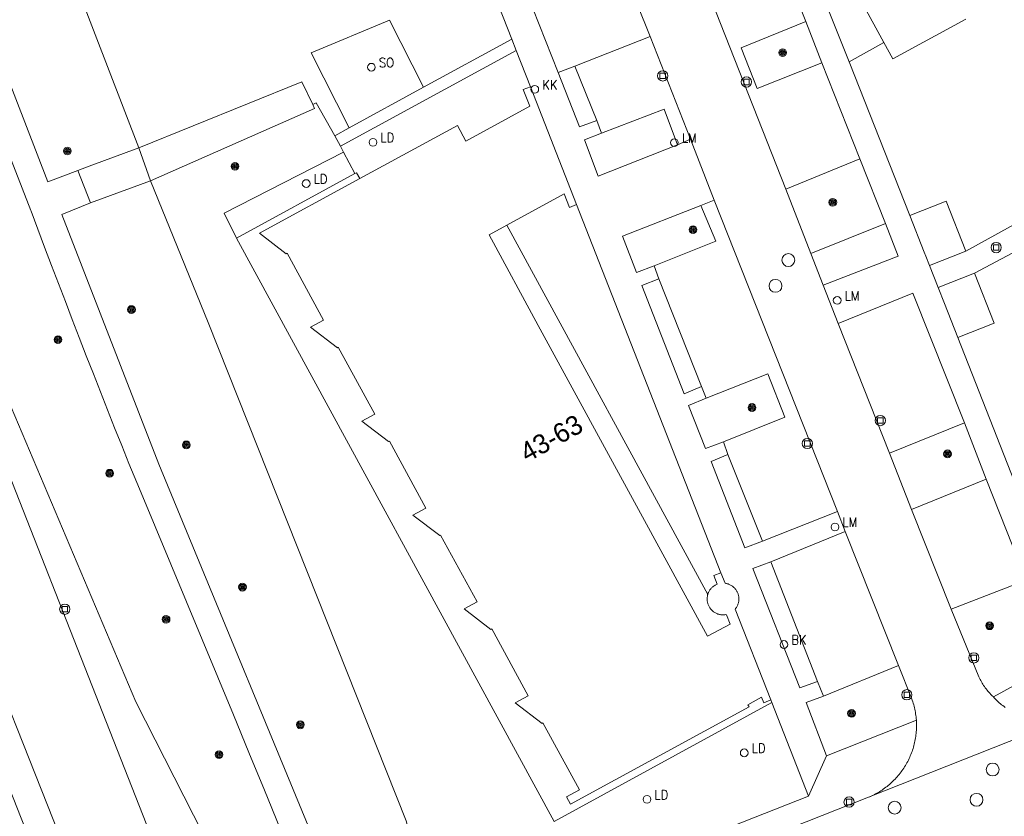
# Model space of a CAD drawing. Header units: metres. Extents: x 138165 to 154469, y 480134 to 494189.
# Tile 498 of 656: x 146124 to 146188, y 487472 to 487523. Entities that reach past the tile are written whole.
import ezdxf

# ---------------------------------------------------------------- set-up
doc = ezdxf.new("R2010")
doc.units = ezdxf.units.M
doc.header["$LTSCALE"] = 0.001
doc.header["$MEASUREMENT"] = 0
for name, color, linetype, lineweight in [('Level 5', 7, 'Continuous', 0), ('TOP-L-topo objecten punt', 7, 'Continuous', 0), ('TOP-L-topo objecten vlak', 7, 'Continuous', 0), ('TOP-L-verharding molgoot', 7, 'Continuous', 0), ('TOP-T-topo huisnummering naamgeving', 7, 'Continuous', 0)]:
    doc.layers.add(name, color=color, linetype=linetype, lineweight=lineweight)
doc.styles.add('Style-INTL_ISO', font='INTL_ISO.shx')
doc.styles.add('Style-STANDARD', font='STANDARD.shx')

# ---------------------------------------------------------------- blocks, each defined once
blk = doc.blocks.new('24')
at = {"layer": 'TOP-L-topo objecten punt', "color": 7, "linetype": 'Continuous', "lineweight": 0}
for radius in [0.025, 0.0182, 0.0115, 0.005]:
    blk.add_circle((0, 0), radius, dxfattribs=at)
blk = doc.blocks.new('129')
at = {"layer": 'TOP-L-topo objecten punt', "color": 7, "linetype": 'Continuous', "lineweight": 0}
blk.add_circle((0, 0), 0.025, dxfattribs=at)
at = {"layer": 'TOP-L-topo objecten punt', "color": 7, "linetype": 'Continuous', "lineweight": 0, "style": 'Style-STANDARD'}
blk.add_text('SO', height=0.06, dxfattribs=at).set_placement((0.0483, 0))
blk = doc.blocks.new('39')
at = {"layer": 'TOP-L-topo objecten punt', "color": 7, "linetype": 'Continuous', "lineweight": 0}
for p, q in [((0.0175, 0.0175), (-0.0175, 0.0175)), ((-0.0175, 0.0175), (-0.0175, -0.0175)), ((0.0175, 0.0175), (0.0175, -0.0175)), ((0.0175, -0.0175), (-0.0175, -0.0175))]:
    blk.add_line(p, q, dxfattribs=at)
blk.add_circle((0, 0), 0.0332, dxfattribs=at)
blk = doc.blocks.new('121')
at = {"layer": 'TOP-L-topo objecten punt', "color": 7, "linetype": 'Continuous', "lineweight": 0}
blk.add_circle((0, 0), 0.025, dxfattribs=at)
at = {"layer": 'TOP-L-topo objecten punt', "color": 7, "linetype": 'Continuous', "lineweight": 0, "style": 'Style-STANDARD'}
blk.add_text('LD', height=0.06, dxfattribs=at).set_placement((0.0483, 0))
blk = doc.blocks.new('*U13')
at = {"layer": 'Level 5', "color": 7, "linetype": 'Continuous', "lineweight": 0}
blk.add_circle((0, 0), 0.0415, dxfattribs=at)
blk = doc.blocks.new('150')
at = {"layer": 'Level 5', "color": 7, "linetype": 'Continuous', "lineweight": 0}
blk.add_blockref('*U13', (0, 0), dxfattribs=at)
blk = doc.blocks.new('72')
at = {"layer": 'TOP-L-topo objecten punt', "color": 7, "linetype": 'Continuous', "lineweight": 0}
blk.add_circle((0, 0), 0.025, dxfattribs=at)
at = {"layer": 'TOP-L-topo objecten punt', "color": 7, "linetype": 'Continuous', "lineweight": 0, "style": 'Style-STANDARD'}
blk.add_text('BK', height=0.06, dxfattribs=at).set_placement((0.0483, 0))
blk = doc.blocks.new('16')
at = {"layer": 'TOP-L-topo objecten punt', "color": 7, "linetype": 'Continuous', "lineweight": 0}
blk.add_circle((0, 0), 0.025, dxfattribs=at)
at = {"layer": 'TOP-L-topo objecten punt', "color": 7, "linetype": 'Continuous', "lineweight": 0, "style": 'Style-STANDARD'}
blk.add_text('LM', height=0.06, dxfattribs=at).set_placement((0.0483, 0))
blk = doc.blocks.new('119')
at = {"layer": 'TOP-L-topo objecten punt', "color": 7, "linetype": 'Continuous', "lineweight": 0}
blk.add_circle((0, 0), 0.025, dxfattribs=at)
at = {"layer": 'TOP-L-topo objecten punt', "color": 7, "linetype": 'Continuous', "lineweight": 0, "style": 'Style-STANDARD'}
blk.add_text('KK', height=0.06, dxfattribs=at).set_placement((0.0483, 0))

msp = doc.modelspace()

# ---------------------------------------------------------------- linework, layer by layer
at = {"layer": 'TOP-L-topo objecten vlak', "flags": 128}
for points in [[(146105.693, 487581.942), (146110.7, 487569.49), (146131.679, 487515.103)], [(146127.737, 487513.655), (146125.81, 487512.913), (146100.179, 487579.362), (146101.077, 487580.289), (146101.717, 487580.474)], [(146092.282, 487576.247), (146122.009, 487501.741), (146131.485, 487479.37), (146139.528, 487463.562), (146140.593, 487462.808), (146143.718, 487464.105)], [(146087.644, 487564.608), (146111.892, 487502.853), (146119.313, 487483.955), (146134.123, 487446.395)], [(146135.183, 487463.811), (146116.734, 487510.73), (146096.778, 487561.508)], [(146105.555, 487560.394), (146124.711, 487511.068), (146124.725, 487511.032), (146125.164, 487509.864), (146125.605, 487508.696), (146126.049, 487507.529), (146126.494, 487506.363), (146126.941, 487505.198), (146127.389, 487504.033), (146127.84, 487502.869), (146128.293, 487501.705), (146128.747, 487500.543), (146129.203, 487499.381), (146129.661, 487498.22), (146130.121, 487497.06), (146130.583, 487495.9), (146131.047, 487494.741), (146131.731, 487493.108), (146132.745, 487490.681), (146133.757, 487488.254), (146134.767, 487485.826), (146135.776, 487483.397), (146136.783, 487480.967), (146137.787, 487478.537), (146138.79, 487476.105), (146139.792, 487473.674), (146140.791, 487471.241)], [(146091.62, 487559.454), (146113.67, 487503.431), (146121.439, 487483.626), (146130.119, 487461.782)], [(146148.613, 487540.273), (146155.744, 487522.132)], [(146177.517, 487520.656), (146171.594, 487535.536)], [(146175.433, 487529.834), (146179.769, 487521.901)], [(146172.183, 487529.643), (146174.727, 487523.254)], [(146173.43, 487512.448), (146167.423, 487527.732)], [(146163.036, 487526.389), (146164.681, 487522.293)], [(146158.751, 487519.965), (146157.12, 487524.11)], [(146150.061, 487519.025), (146147.859, 487523.345), (146142.806, 487521.243), (146145.25, 487516.395)], [(146175.766, 487520.598), (146171.588, 487518.947), (146170.564, 487521.564), (146174.727, 487523.254)], [(146174.727, 487523.254), (146175.766, 487520.598)], [(146179.769, 487521.901), (146180.347, 487520.844), (146185.046, 487523.412)], [(146164.681, 487522.293), (146159.827, 487520.382)], [(146164.681, 487522.293), (146167.285, 487515.661)], [(146150.061, 487519.025), (146155.744, 487522.132)], [(146155.744, 487522.132), (146156.032, 487521.4)], [(146179.769, 487521.901), (146177.517, 487520.656)], [(146156.032, 487521.4), (146144.692, 487515.218)], [(146156.032, 487521.4), (146156.955, 487519.055)], [(146158.751, 487519.965), (146159.827, 487520.382)], [(146159.827, 487520.382), (146161.237, 487516.87)], [(146175.766, 487520.598), (146178.213, 487514.407)], [(146181.432, 487510.739), (146177.517, 487520.656)], [(146161.237, 487516.87), (146160.111, 487516.461), (146158.751, 487519.965)], [(146142.911, 487517.899), (146142.211, 487519.363), (146131.679, 487515.103)], [(146145.25, 487516.395), (146150.061, 487519.025)], [(146145.94, 487513.124), (146152.241, 487516.558), (146152.794, 487515.546), (146156.917, 487517.792), (146156.493, 487518.874), (146156.955, 487519.055)], [(146156.955, 487519.055), (146159.935, 487511.449)], [(146132.437, 487512.984), (146143.024, 487517.656), (146142.911, 487517.899)], [(146142.911, 487517.899), (146143.121, 487518.012), (146144.33, 487515.892)], [(146161.536, 487516.063), (146165.58, 487517.61), (146166.441, 487515.313)], [(146161.536, 487516.063), (146161.237, 487516.87)], [(146144.33, 487515.892), (146145.25, 487516.395)], [(146144.33, 487515.892), (146144.692, 487515.218)], [(146166.441, 487515.313), (146161.333, 487513.295), (146160.437, 487515.618), (146161.536, 487516.063)], [(146144.692, 487515.218), (146144.898, 487514.835)], [(146167.285, 487515.661), (146166.441, 487515.313)], [(146167.285, 487515.661), (146168.809, 487511.739)], [(146131.679, 487515.103), (146128.474, 487513.935), (146127.737, 487513.655)], [(146131.679, 487515.103), (146132.437, 487512.984)], [(146144.898, 487514.835), (146137.182, 487510.905), (146137.989, 487509.279)], [(146144.898, 487514.835), (146145.624, 487513.453)], [(146173.43, 487512.448), (146178.213, 487514.407)], [(146178.213, 487514.407), (146179.861, 487510.239)], [(146127.737, 487513.655), (146128.562, 487511.559)], [(146145.624, 487513.453), (146137.989, 487509.279)], [(146145.624, 487513.453), (146145.72, 487513.508), (146145.94, 487513.124)], [(146128.562, 487511.559), (146132.437, 487512.984)], [(146132.437, 487512.984), (146136.159, 487503.839), (146148.931, 487471.696), (146149.833, 487468.204), (146148.726, 487466.358), (146145.339, 487464.812)], [(146145.94, 487513.124), (146139.47, 487509.598), (146141.197, 487508.278), (146141.255, 487508.309), (146143.606, 487503.995), (146142.771, 487503.539), (146144.498, 487502.22), (146144.556, 487502.251), (146146.907, 487497.936), (146146.072, 487497.48), (146147.8, 487496.16), (146147.858, 487496.191), (146150.21, 487491.877), (146149.374, 487491.422), (146151.1, 487490.101), (146151.158, 487490.133), (146153.511, 487485.818), (146152.675, 487485.363), (146154.402, 487484.043), (146154.46, 487484.073), (146156.811, 487479.759), (146155.977, 487479.303), (146157.704, 487477.983), (146157.762, 487478.015), (146160.113, 487473.7), (146159.277, 487473.245), (146159.542, 487472.762), (146171.071, 487479.045), (146170.992, 487479.19), (146171.871, 487479.67), (146172.008, 487479.32), (146172.468, 487479.5)], [(146169.25, 487487.704), (146168.79, 487487.524), (146169.008, 487486.965), (146168.966, 487486.948), (146168.925, 487486.928), (146168.885, 487486.907), (146168.846, 487486.884), (146168.808, 487486.86), (146168.757, 487486.824), (146168.722, 487486.796), (146168.688, 487486.766), (146168.655, 487486.734), (146168.624, 487486.701), (146168.594, 487486.667), (146168.566, 487486.632), (146168.54, 487486.595), (146168.515, 487486.557), (146168.491, 487486.518), (146168.469, 487486.478), (146168.45, 487486.438), (146168.432, 487486.396), (146168.416, 487486.354), (146168.402, 487486.311), (146168.389, 487486.267), (146168.379, 487486.223), (146168.371, 487486.179), (146168.365, 487486.134), (146168.36, 487486.089), (146168.358, 487486.043), (146168.358, 487485.998), (146168.359, 487485.953), (146168.363, 487485.908), (146168.368, 487485.863), (146168.376, 487485.818), (146168.386, 487485.774), (146168.397, 487485.73), (146168.411, 487485.687), (146168.426, 487485.645), (146168.442, 487485.603), (146168.461, 487485.562), (146168.482, 487485.521), (146168.505, 487485.482), (146168.529, 487485.444), (146168.555, 487485.407), (146168.582, 487485.371), (146168.612, 487485.336), (146168.642, 487485.303), (146168.674, 487485.27), (146168.708, 487485.24), (146168.743, 487485.211), (146168.779, 487485.183), (146168.816, 487485.157), (146168.854, 487485.133), (146168.893, 487485.111), (146168.934, 487485.089), (146168.975, 487485.07), (146169.017, 487485.053), (146169.059, 487485.038), (146169.103, 487485.025), (146169.146, 487485.014), (146169.191, 487485.004), (146169.235, 487484.997), (146169.28, 487484.991), (146169.325, 487484.988), (146169.371, 487484.986), (146169.416, 487484.987), (146169.461, 487484.99), (146169.506, 487484.994), (146169.551, 487485.001), (146169.605, 487484.992), (146169.84, 487484.394), (146168.392, 487483.605), (146164.066, 487491.542), (146157.463, 487503.66), (146154.282, 487509.498), (146155.425, 487510.12), (146159.132, 487512.141), (146159.475, 487511.268), (146159.935, 487511.449)], [(146175.055, 487508.305), (146173.43, 487512.448)], [(146144.404, 487467.06), (146132.978, 487494.697), (146126.714, 487510.82), (146128.562, 487511.559)], [(146159.935, 487511.449), (146169.25, 487487.704)], [(146164.936, 487507.503), (146163.793, 487507.071), (146162.905, 487509.415), (146167.959, 487511.399)], [(146167.959, 487511.399), (146168.911, 487509.087), (146164.936, 487507.503)], [(146167.959, 487511.399), (146168.809, 487511.739)], [(146168.809, 487511.739), (146176.77, 487491.655)], [(146185.06, 487508.443), (146183.791, 487511.667), (146181.432, 487510.739)], [(146191.251, 487511.857), (146185.06, 487508.443)], [(146182.701, 487507.514), (146182.464, 487508.116), (146182.359, 487508.383), (146181.432, 487510.739)], [(146164.066, 487491.542), (146168.392, 487483.605), (146169.84, 487484.394), (146169.605, 487484.992), (146169.551, 487485.001), (146169.506, 487484.994), (146169.461, 487484.99), (146169.416, 487484.987), (146169.371, 487484.986), (146169.325, 487484.988), (146169.28, 487484.991), (146169.235, 487484.997), (146169.191, 487485.004), (146169.146, 487485.014), (146169.103, 487485.025), (146169.059, 487485.038), (146169.017, 487485.053), (146168.975, 487485.07), (146168.934, 487485.089), (146168.893, 487485.111), (146168.854, 487485.133), (146168.816, 487485.157), (146168.779, 487485.183), (146168.743, 487485.211), (146168.708, 487485.24), (146168.674, 487485.27), (146168.642, 487485.303), (146168.612, 487485.336), (146168.582, 487485.371), (146168.555, 487485.407), (146168.529, 487485.444), (146168.505, 487485.482), (146168.482, 487485.521), (146168.461, 487485.562), (146168.442, 487485.603), (146168.426, 487485.645), (146168.411, 487485.687), (146168.397, 487485.73), (146168.386, 487485.774), (146168.376, 487485.818), (146168.368, 487485.863), (146168.363, 487485.908), (146168.359, 487485.953), (146168.358, 487485.998), (146168.358, 487486.043), (146168.36, 487486.089), (146168.365, 487486.134), (146168.371, 487486.179), (146168.379, 487486.223), (146168.389, 487486.267), (146168.401, 487486.306), (146155.425, 487510.12), (146154.282, 487509.498), (146157.463, 487503.66), (146164.066, 487491.542)], [(146179.861, 487510.239), (146175.055, 487508.305)], [(146175.851, 487506.257), (146180.679, 487508.133), (146179.861, 487510.239)], [(146137.989, 487509.279), (146158.477, 487471.655), (146172.532, 487479.335)], [(146185.622, 487507.023), (146189.095, 487508.886)], [(146175.851, 487506.257), (146175.055, 487508.305)], [(146185.06, 487508.443), (146182.701, 487507.514)], [(146165.249, 487506.669), (146164.936, 487507.503)], [(146183.263, 487506.096), (146182.701, 487507.514)], [(146183.263, 487506.096), (146185.622, 487507.023)], [(146184.531, 487502.87), (146186.89, 487503.798), (146185.622, 487507.023)], [(146167.988, 487499.714), (146166.868, 487499.245), (146164.153, 487506.227), (146165.249, 487506.669)], [(146165.249, 487506.669), (146167.988, 487499.714)], [(146176.812, 487503.785), (146175.851, 487506.257)], [(146176.812, 487503.785), (146181.633, 487505.744), (146184.976, 487497.363)], [(146184.531, 487502.87), (146183.67, 487505.063), (146183.263, 487506.096)], [(146180.116, 487495.422), (146176.812, 487503.785)], [(146192.42, 487482.761), (146188.422, 487492.969), (146184.531, 487502.87)], [(146168.292, 487498.956), (146172.284, 487500.538), (146173.367, 487497.728), (146169.405, 487496.151)], [(146168.292, 487498.956), (146167.988, 487499.714)], [(146169.405, 487496.151), (146168.262, 487495.708), (146167.165, 487498.496), (146168.292, 487498.956)], [(146180.116, 487495.422), (146184.976, 487497.363)], [(146184.976, 487497.363), (146186.369, 487493.73)], [(146169.698, 487495.332), (146169.405, 487496.151)], [(146171.935, 487489.742), (146170.798, 487489.302), (146168.611, 487494.868), (146169.698, 487495.332)], [(146169.698, 487495.332), (146171.935, 487489.742)], [(146181.548, 487491.772), (146180.116, 487495.422)], [(146186.369, 487493.73), (146181.548, 487491.772)], [(146186.369, 487493.73), (146188.954, 487487.216)], [(146184.1, 487485.347), (146181.548, 487491.772)], [(146176.77, 487491.655), (146171.935, 487489.742)], [(146176.77, 487491.655), (146177.267, 487490.356)], [(146172.469, 487488.416), (146177.267, 487490.356)], [(146177.267, 487490.356), (146180.716, 487481.722)], [(146175.473, 487480.694), (146174.341, 487480.283), (146171.314, 487487.986), (146172.469, 487488.416)], [(146172.469, 487488.416), (146175.473, 487480.694)], [(146169.25, 487487.704), (146169.515, 487487.027), (146169.573, 487487.018), (146169.618, 487487.008), (146169.661, 487486.997), (146169.705, 487486.983), (146169.747, 487486.968), (146169.789, 487486.951), (146169.83, 487486.932), (146169.871, 487486.911), (146169.91, 487486.889), (146169.948, 487486.865), (146169.986, 487486.839), (146170.022, 487486.811), (146170.056, 487486.782), (146170.09, 487486.752), (146170.122, 487486.72), (146170.152, 487486.687), (146170.182, 487486.652), (146170.209, 487486.616), (146170.235, 487486.579), (146170.26, 487486.541), (146170.282, 487486.502), (146170.303, 487486.462), (146170.322, 487486.421), (146170.339, 487486.379), (146170.354, 487486.336), (146170.367, 487486.293), (146170.379, 487486.249), (146170.388, 487486.205), (146170.396, 487486.16), (146170.401, 487486.114), (146170.405, 487486.069), (146170.407, 487486.024), (146170.406, 487485.979), (146170.404, 487485.934), (146170.4, 487485.888), (146170.393, 487485.845), (146170.385, 487485.8), (146170.375, 487485.756), (146170.363, 487485.712), (146170.349, 487485.669), (146170.333, 487485.627), (146170.314, 487485.585), (146170.294, 487485.545), (146170.273, 487485.505), (146170.25, 487485.466), (146170.225, 487485.428), (146170.198, 487485.391), (146170.17, 487485.356), (146172.468, 487479.5)], [(146184.1, 487485.347), (146188.954, 487487.216)], [(146186.828, 487479.69), (146186.724, 487479.791), (146186.66, 487479.856), (146186.598, 487479.923), (146186.537, 487479.992), (146186.477, 487480.061), (146186.419, 487480.132), (146186.363, 487480.205), (146186.308, 487480.278), (146186.254, 487480.353), (146186.203, 487480.429), (146186.153, 487480.505), (146186.104, 487480.583), (146186.058, 487480.662), (146186.013, 487480.742), (146185.97, 487480.823), (146185.929, 487480.905), (146185.889, 487480.988), (146184.1, 487485.347)], [(146175.87, 487479.75), (146180.716, 487481.722)], [(146180.716, 487481.722), (146181.548, 487479.621), (146181.599, 487479.48), (146181.63, 487479.384), (146181.66, 487479.288), (146181.688, 487479.191), (146181.714, 487479.094), (146181.738, 487478.997), (146181.76, 487478.898), (146181.78, 487478.8), (146181.798, 487478.701), (146181.814, 487478.602), (146181.828, 487478.502), (146181.841, 487478.402), (146181.851, 487478.302), (146181.859, 487478.202)], [(146191.036, 487481.989), (146186.828, 487479.69)], [(146175.87, 487479.75), (146175.473, 487480.694)], [(146176.053, 487475.898), (146174.745, 487479.334), (146175.87, 487479.75)], [(146187.597, 487479.014), (146187.518, 487479.071), (146187.44, 487479.129), (146187.364, 487479.189), (146187.288, 487479.25), (146187.214, 487479.313), (146187.142, 487479.378), (146187.07, 487479.444), (146187, 487479.512), (146186.932, 487479.58), (146186.864, 487479.651), (146186.828, 487479.69)], [(146172.468, 487479.5), (146172.532, 487479.335)], [(146172.532, 487479.335), (146174.894, 487473.282)], [(146178.763, 487473.216), (146191.863, 487478.414)], [(146181.859, 487478.202), (146176.053, 487475.898)], [(146181.859, 487478.202), (146181.863, 487478.14), (146181.868, 487478.04), (146181.87, 487477.94), (146181.871, 487477.84), (146181.87, 487477.74), (146181.867, 487477.64), (146181.861, 487477.54), (146181.854, 487477.44), (146181.845, 487477.34), (146181.834, 487477.241), (146181.82, 487477.141), (146181.805, 487477.042), (146181.788, 487476.944), (146181.769, 487476.845), (146181.748, 487476.748), (146181.725, 487476.65), (146181.7, 487476.553), (146181.673, 487476.457), (146181.644, 487476.361), (146181.613, 487476.266), (146181.581, 487476.171), (146181.546, 487476.077), (146181.51, 487475.984), (146181.471, 487475.891), (146181.431, 487475.799), (146181.389, 487475.708), (146181.346, 487475.618), (146181.3, 487475.529), (146181.253, 487475.441), (146181.204, 487475.354), (146181.153, 487475.267), (146181.101, 487475.182), (146181.046, 487475.098), (146180.991, 487475.015), (146180.933, 487474.933), (146180.874, 487474.852), (146180.813, 487474.772), (146180.751, 487474.694), (146180.687, 487474.617), (146180.622, 487474.541), (146180.555, 487474.467), (146180.486, 487474.394), (146180.417, 487474.322), (146180.345, 487474.251), (146180.273, 487474.182), (146180.199, 487474.115), (146180.123, 487474.049), (146180.047, 487473.985), (146179.969, 487473.922), (146179.89, 487473.86), (146179.809, 487473.801), (146179.728, 487473.743), (146179.645, 487473.686), (146179.561, 487473.631), (146179.477, 487473.578), (146179.391, 487473.527), (146179.304, 487473.477), (146179.216, 487473.429), (146179.127, 487473.383), (146179.037, 487473.338), (146178.947, 487473.296), (146178.855, 487473.255), (146178.763, 487473.216)], [(146174.894, 487473.282), (146176.053, 487475.898)], [(146174.894, 487473.282), (146160.711, 487467.701), (146146.433, 487462.078)], [(146142.451, 487458.865), (146178.763, 487473.216)]]:
    msp.add_lwpolyline(points, dxfattribs=at)
at = {"layer": 'TOP-L-verharding molgoot', "flags": 128}
for points in [[(146173.43, 487512.448), (146167.423, 487527.732)], [(146176.77, 487491.655), (146168.809, 487511.739)], [(146180.116, 487495.422), (146176.812, 487503.785)], [(146184.1, 487485.347), (146181.548, 487491.772)], [(146180.716, 487481.722), (146177.267, 487490.356)]]:
    msp.add_lwpolyline(points, dxfattribs=at)

# ---------------------------------------------------------------- block references
at = {"layer": 'TOP-L-topo objecten punt', "xscale": 10, "yscale": 10, "zscale": 10}
for name, p in [('129', (146146.692, 487520.313)), ('24', (146173.231, 487521.252)), ('39', (146165.491, 487519.754)), ('39', (146170.891, 487519.361)), ('119', (146157.235, 487518.885)), ('121', (146146.79, 487515.472)), ('16', (146166.246, 487515.446)), ('24', (146127.065, 487514.906)), ('24', (146137.884, 487513.915)), ('121', (146142.483, 487512.808)), ('24', (146176.468, 487511.593)), ('24', (146167.448, 487509.839)), ('39', (146187.01, 487508.676)), ('150', (146173.6, 487507.872)), ('150', (146172.768, 487506.208)), ('16', (146176.75, 487505.269)), ('24', (146131.208, 487504.679)), ('24', (146126.461, 487502.743)), ('24', (146171.257, 487498.361)), ('39', (146179.534, 487497.518)), ('24', (146134.751, 487495.95)), ('39', (146174.824, 487496.039)), ('24', (146183.872, 487495.371)), ('24', (146129.805, 487494.121)), ('16', (146176.605, 487490.655)), ('24', (146138.371, 487486.772)), ('39', (146126.903, 487485.35)), ('24', (146133.444, 487484.693)), ('24', (146186.585, 487484.28)), ('72', (146173.313, 487483.072)), ('39', (146185.57, 487482.21)), ('39', (146181.246, 487479.831)), ('24', (146177.675, 487478.627)), ('24', (146142.108, 487477.892)), ('121', (146170.752, 487476.083)), ('24', (146136.858, 487475.96)), ('150', (146186.784, 487475.008)), ('121', (146164.478, 487473.08)), ('39', (146177.519, 487472.911)), ('150', (146185.744, 487473.056)), ('150', (146180.464, 487472.544))]:
    msp.add_blockref(name, p, dxfattribs=at)

# ---------------------------------------------------------------- texts
at = {"layer": 'TOP-T-topo huisnummering naamgeving', "style": 'Style-INTL_ISO'}
msp.add_text('43-63', height=1.25, rotation=29.2, dxfattribs=at).set_placement((146156.739, 487494.794))

doc.saveas('drawing.dxf')
